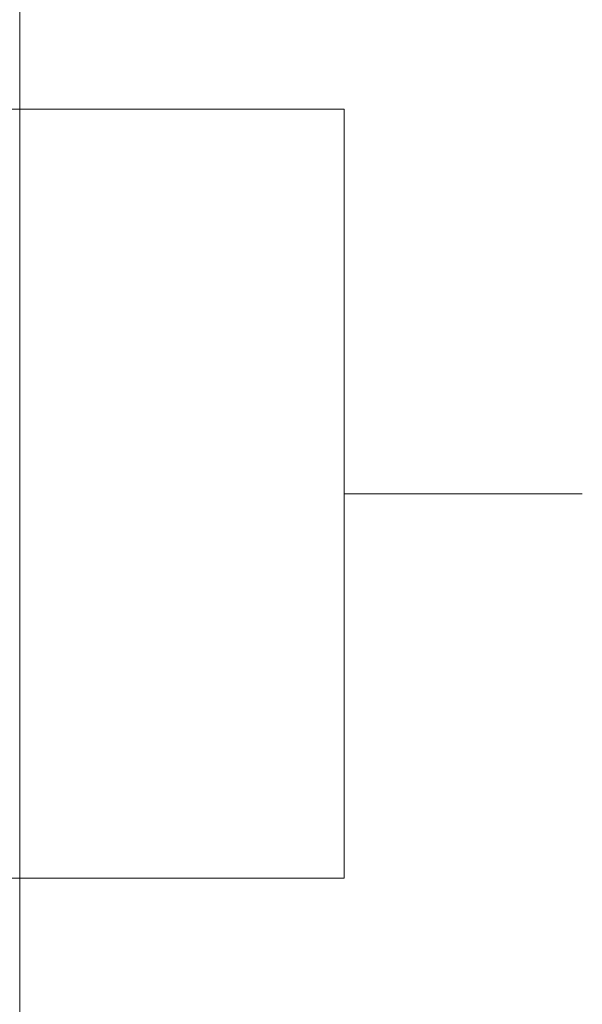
# Model space of a CAD drawing. Extents: x -620 to 300, y 62 to 1162.
# Tile 266 of 307: x 245.5 to 246.96, y 879.93 to 882.49. Entities that reach past the tile are written whole.
import ezdxf

# ---------------------------------------------------------------- set-up
doc = ezdxf.new("R2010")
doc.units = 0
doc.layers.get('0').update_dxf_attribs({"lineweight": 13})
doc.layers.add('E_Detail_Linie_Text_Bem', color=7, linetype='Continuous', lineweight=13)

# ---------------------------------------------------------------- blocks, each defined once
blk = doc.blocks.new('Referenz-A06G955I8I')
at = {"layer": 'E_Detail_Linie_Text_Bem', "linetype": 'Continuous', "ltscale": 0.13}
blk.add_line((245.5012, 904.2613), (245.5012, 864.2613), dxfattribs=at)
at = {"layer": 'E_Detail_Linie_Text_Bem', "color": 0, "linetype": 'Continuous', "ltscale": 0.13}
for p, q in [((243.407, 882.2613), (246.345, 882.2613)), ((246.345, 880.2613), (246.345, 882.2613)), ((246.345, 881.2613), (246.9644, 881.2613)), ((243.407, 880.2613), (246.345, 880.2613))]:
    blk.add_line(p, q, dxfattribs=at)

msp = doc.modelspace()

# ---------------------------------------------------------------- block references
at = {"color": 8, "lineweight": 25, "ltscale": 0.25, "true_color": 0x808080}
msp.add_blockref('Referenz-A06G955I8I', (0, 0), dxfattribs=at)

doc.saveas('drawing.dxf')
